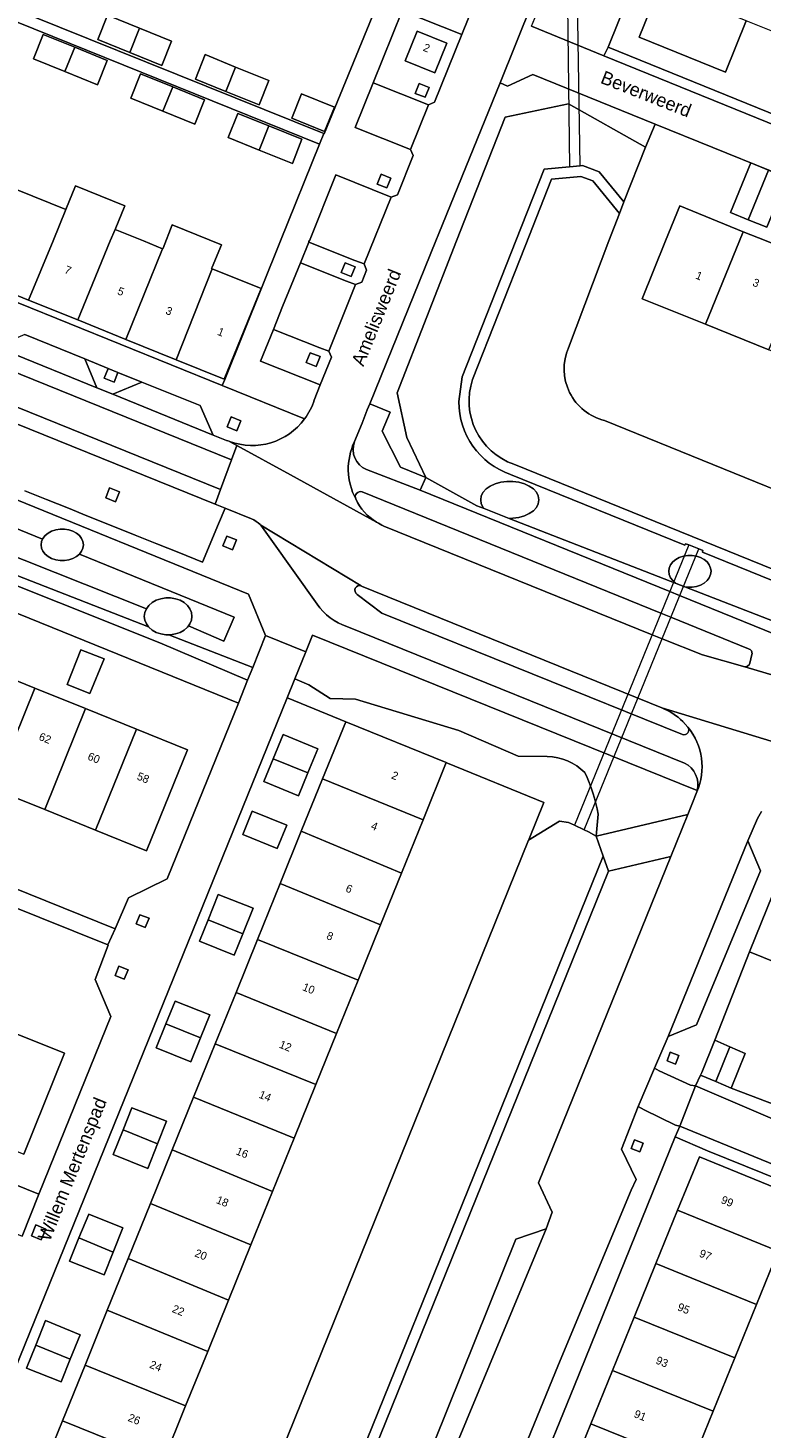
# Model space of a CAD drawing. Header units: metres. Extents: x 151448 to 154749, y 463108 to 465296.
# Tile 433 of 449: x 154420 to 154489, y 464889 to 465020. Entities that reach past the tile are written whole.
import ezdxf
from ezdxf.enums import TextEntityAlignment as Align

# ---------------------------------------------------------------- set-up
doc = ezdxf.new("R2010")
doc.units = ezdxf.units.M
for name, color, linetype, lineweight in [('B-PV-GK-BESCHOEIING-G', 253, 'Continuous', 9), ('B-PV-GR-BEPLANTING_CULTUUR_BOSPLANTSOEN-GV', 253, 'Continuous', 9), ('B-PV-GR-BEPLANTING_CULTUUR_HEESTERS-GV', 253, 'Continuous', 9), ('B-PV-GR-GROENVOORZIENING-GV', 253, 'Continuous', 9), ('B-PV-GW-TALUD_KRUIN-G', 253, 'Continuous', 9), ('B-PV-KW-KUNSTWERK_DUIKER-GV', 253, 'Continuous', 9), ('B-PV-OG-BEBOUWING-GV', 1, 'Continuous', 9), ('B-PV-OG-BEBOUWING-T18', 2, 'Continuous', 9), ('B-PV-OG-TERREIN_BEGROEID-GV', 253, 'Continuous', 9), ('B-PV-OG-TERREIN_ERF-GV', 253, 'Continuous', 9), ('B-PV-OG-TERREIN_OEVER-GV', 253, 'Continuous', 9), ('B-PV-OG-TOPOGRAFIE-T18', 2, 'Continuous', 9), ('B-PV-OG-WATER-GV', 253, 'Continuous', 9), ('B-PV-OG-WATER_SLOOT-GV', 253, 'Continuous', 9), ('B-PV-VH-GESLOTENVERHARDING_ASFALT-GV', 253, 'Continuous', 9), ('B-PV-VH-OPENVERHARDING_BETONSTRAATSTEEN-GV', 253, 'Continuous', 9), ('B-PV-VH-OPENVERHARDING_TEGEL-GV', 253, 'Continuous', 9)]:
    doc.layers.add(name, color=color, linetype=linetype, lineweight=lineweight)
doc.styles.add('Drong', font='txt', dxfattribs={"height": 1.8})

msp = doc.modelspace()

# ---------------------------------------------------------------- linework, layer by layer
at = {"layer": 'B-PV-GK-BESCHOEIING-G', "flags": 128}
for points in [[(154470.61, 465006.958), (154468.23, 465006.74), (154465.574, 465000), (154460.55, 464987.25), (154460.231, 464984.92)], [(154475.71, 465003.67), (154473.4, 465006.48), (154471.83, 465007.07), (154471.609, 465007.05)], [(154475.302, 465002.592), (154474.321, 465000), (154470.531, 464989.98)], [(154473.92, 464983.131), (154524.761, 464962.506), (154548.59, 464954.24), (154559.26, 464950.631)], [(154481.827, 464971.46), (154481.52, 464971.58), (154481.46, 464971.446), (154465.08, 464978.091)], [(154545.307, 464946.93), (154521.76, 464955.11), (154483.118, 464970.77), (154483.151, 464970.94), (154482.757, 464971.095)], [(154466.781, 464943.76), (154469.69, 464945.54), (154470.53, 464945.4), (154471.082, 464945.139)], [(154471.986, 464944.711), (154472.39, 464944.52), (154473.11, 464944.13)], [(154432.267, 464858.328), (154466.781, 464943.76)], [(154473.784, 464942.245), (154473.11, 464944.13)], [(154474.29, 464940.83), (154439.22, 464854.19)]]:
    msp.add_lwpolyline(points, dxfattribs=at)
at = {"layer": 'B-PV-GK-BESCHOEIING-G'}
for points in [[(154470.531, 464989.98, 0.4649739), (154473.92, 464983.131)], [(154465.08, 464978.091, -0.3219799), (154460.231, 464984.92)]]:
    msp.add_lwpolyline(points, format="xyb", dxfattribs=at)
at = {"layer": 'B-PV-GR-BEPLANTING_CULTUUR_BOSPLANTSOEN-GV', "flags": 128}
msp.add_lwpolyline([(154416.474, 464971.189), (154430.899, 464965.473), (154431.13, 464965.783), (154431.443, 464966.053), (154431.822, 464966.267), (154432.249, 464966.415), (154432.707, 464966.49), (154433.175, 464966.49), (154433.633, 464966.415), (154434.06, 464966.267), (154434.439, 464966.053), (154434.752, 464965.783), (154434.986, 464965.468), (154435.13, 464965.122), (154435.179, 464964.76), (154435.13, 464964.398), (154434.986, 464964.052), (154434.84, 464963.856), (154438.162, 464962.434), (154439.123, 464964.679), (154424.606, 464970.597), (154424.327, 464970.364), (154423.991, 464970.181), (154423.611, 464970.054), (154423.204, 464969.989), (154422.788, 464969.989), (154422.381, 464970.054), (154422.002, 464970.181), (154421.665, 464970.364), (154421.387, 464970.596), (154421.179, 464970.866), (154421.05, 464971.163), (154421.007, 464971.473), (154421.05, 464971.783), (154421.147, 464972.006), (154415.065, 464974.485)], dxfattribs=at)
for points in [[(154421.147, 464972.006), (154421.05, 464971.783), (154421.007, 464971.473), (154421.05, 464971.163), (154421.179, 464970.866), (154421.387, 464970.596), (154421.665, 464970.364), (154422.002, 464970.181), (154422.381, 464970.054), (154422.788, 464969.989), (154423.204, 464969.989), (154423.611, 464970.054), (154423.991, 464970.181), (154424.327, 464970.364), (154424.606, 464970.597), (154424.813, 464970.866), (154424.942, 464971.163), (154424.985, 464971.473), (154424.942, 464971.783), (154424.813, 464972.08), (154424.605, 464972.35), (154424.327, 464972.582), (154423.991, 464972.765), (154423.611, 464972.892), (154423.204, 464972.957), (154422.788, 464972.957), (154422.381, 464972.892), (154422.002, 464972.765), (154421.665, 464972.582), (154421.387, 464972.35), (154421.179, 464972.08)], [(154434.84, 464963.856), (154434.986, 464964.052), (154435.13, 464964.398), (154435.179, 464964.76), (154435.13, 464965.122), (154434.986, 464965.468), (154434.752, 464965.783), (154434.439, 464966.053), (154434.06, 464966.267), (154433.633, 464966.415), (154433.175, 464966.49), (154432.707, 464966.49), (154432.249, 464966.415), (154431.822, 464966.267), (154431.443, 464966.053), (154431.13, 464965.783), (154430.899, 464965.473), (154430.752, 464965.122), (154430.703, 464964.76), (154430.752, 464964.398), (154430.896, 464964.052), (154431.101, 464963.776), (154431.13, 464963.737), (154431.443, 464963.467), (154431.822, 464963.253), (154432.249, 464963.105), (154432.707, 464963.03), (154433.016, 464963.03), (154433.175, 464963.03), (154433.633, 464963.105), (154434.06, 464963.253), (154434.439, 464963.467), (154434.752, 464963.737)]]:
    msp.add_lwpolyline(points, close=True, dxfattribs=at)
at = {"layer": 'B-PV-GR-BEPLANTING_CULTUUR_HEESTERS-GV', "flags": 128}
for points in [[(154468.538, 464951.586), (154465.806, 464951.645), (154460.221, 464954.037), (154450.519, 464956.977), (154448.166, 464957.056), (154446.151, 464958.332), (154444.841, 464958.897), (154444.116, 464957.109), (154444.192, 464957.078), (154449.61, 464954.87)], [(154449.61, 464954.87), (154459.045, 464951.025), (154459.17, 464950.974), (154468.207, 464947.291), (154466.831, 464943.885), (154466.781, 464943.76), (154469.69, 464945.54), (154470.53, 464945.4), (154471.082, 464945.139), (154471.986, 464944.711), (154472.39, 464944.52), (154473.11, 464944.13), (154473.305, 464946.184)]]:
    msp.add_lwpolyline(points, dxfattribs=at)
at = {"layer": 'B-PV-GR-BEPLANTING_CULTUUR_HEESTERS-GV'}
for points in [[(154472.049, 464950.091, 0.1997107), (154468.538, 464951.586)], [(154473.305, 464946.184, 0.0742088), (154472.049, 464950.091)]]:
    msp.add_lwpolyline(points, format="xyb", dxfattribs=at)
at = {"layer": 'B-PV-GR-GROENVOORZIENING-GV', "flags": 128}
for points in [[(154456.506, 465014.785), (154456.135, 465013.857), (154457.063, 465013.485), (154457.435, 465014.413)], [(154452.926, 465006.275), (154452.555, 465005.347), (154453.483, 465004.975), (154453.855, 465005.903)], [(154449.566, 464997.955), (154449.195, 464997.027), (154450.123, 464996.655), (154450.495, 464997.583)], [(154446.283, 464989.51), (154445.911, 464988.582), (154446.839, 464988.21), (154447.211, 464989.138)], [(154428.231, 464987.664), (154427.305, 464988.041), (154426.933, 464987.112), (154427.861, 464986.74)], [(154438.847, 464983.49), (154438.475, 464982.562), (154439.403, 464982.19), (154439.775, 464983.118)], [(154427.447, 464976.81), (154427.075, 464975.882), (154428.003, 464975.51), (154428.375, 464976.438)], [(154438.437, 464972.3), (154438.065, 464971.372), (154438.993, 464971), (154439.365, 464971.928)], [(154429.931, 464935.888), (154430.783, 464935.536), (154431.146, 464936.416), (154430.283, 464936.752)], [(154427.961, 464931.048), (154428.813, 464930.696), (154429.176, 464931.576), (154428.313, 464931.912)], [(154480.08, 464923.831), (154479.779, 464923.03), (154480.568, 464922.705), (154480.883, 464923.53)], [(154476.711, 464915.614), (154476.424, 464914.807), (154477.212, 464914.483), (154477.528, 464915.308)], [(154420.514, 464907.627), (154420.105, 464906.587), (154421.017, 464906.215), (154421.455, 464907.213)]]:
    msp.add_lwpolyline(points, close=True, dxfattribs=at)
at = {"layer": 'B-PV-GR-GROENVOORZIENING-GV'}
for points in [[(154451.14, 464976.44, 0.6752024), (154450.56, 464975.776)], [(154450.56, 464975.776, 0.1635837), (154452.514, 464973.61)], [(154452.514, 464973.61, 0.0321011), (154453.19, 464973.22)], [(154487.74, 464961.18, 0.4260372), (154487.42, 464961.71)], [(154487.082, 464960.011, 0.3720145), (154487.542, 464960.36)]]:
    msp.add_lwpolyline(points, format="xyb", dxfattribs=at)
at = {"layer": 'B-PV-GR-GROENVOORZIENING-GV', "flags": 128}
for points in [[(154487.42, 464961.71), (154480.127, 464964.671), (154479.201, 464965.047), (154451.14, 464976.44)], [(154453.19, 464973.22), (154478.378, 464963.016), (154479.306, 464962.646), (154483.11, 464961.16), (154487.082, 464960.011)], [(154487.542, 464960.36), (154487.74, 464961.18)]]:
    msp.add_lwpolyline(points, dxfattribs=at)
at = {"layer": 'B-PV-GW-TALUD_KRUIN-G', "flags": 128}
msp.add_lwpolyline([(154441.428, 464846.999), (154443.26, 464851.25), (154447.33, 464861.621), (154454.448, 464878.727), (154457.014, 464879.769), (154457.795, 464881.657), (154456.656, 464884.092), (154465.583, 464906.286), (154468.423, 464907.266), (154468.993, 464908.829), (154467.716, 464911.563), (154480.128, 464942.207)], dxfattribs=at)
at = {"layer": 'B-PV-KW-KUNSTWERK_DUIKER-GV', "flags": 128}
for points in [[(154471.609, 465007.05), (154470.82, 465057.736), (154469.992, 465057.407), (154470.61, 465006.958)], [(154482.757, 464971.095), (154481.827, 464971.46), (154471.082, 464945.139), (154471.986, 464944.711)]]:
    msp.add_lwpolyline(points, close=True, dxfattribs=at)
at = {"layer": 'B-PV-OG-BEBOUWING-GV', "flags": 128}
for points in [[(154479.108, 465023.955), (154477.17, 465019.12), (154485.28, 465015.84), (154487.215, 465020.676)], [(154429.33, 465017.687), (154430.256, 465019.968), (154427.24, 465021.19), (154426.33, 465018.9)], [(154424.181, 465018.181), (154421.22, 465019.38), (154420.3, 465017.1), (154423.241, 465015.908)], [(154430.256, 465019.968), (154429.33, 465017.687), (154432.34, 465016.47), (154433.26, 465018.75)], [(154456.33, 465019.69), (154455.2, 465016.91), (154457.99, 465015.78), (154459.11, 465018.56)], [(154423.241, 465015.908), (154426.32, 465014.66), (154427.22, 465016.95), (154424.181, 465018.181)], [(154439.262, 465016.328), (154436.402, 465017.493), (154435.52, 465015.18), (154438.345, 465014.038)], [(154433.372, 465014.458), (154430.35, 465015.68), (154429.43, 465013.41), (154432.453, 465012.187)], [(154439.262, 465016.328), (154438.345, 465014.038), (154441.48, 465012.77), (154442.4, 465015.05)], [(154432.453, 465012.187), (154435.46, 465010.97), (154436.36, 465013.25), (154433.372, 465014.458)], [(154447.63, 465010.28), (154448.55, 465012.55), (154445.45, 465013.81), (154444.54, 465011.53)], [(154442.378, 465010.815), (154439.49, 465011.98), (154438.57, 465009.7), (154441.474, 465008.53)], [(154441.474, 465008.53), (154444.6, 465007.27), (154445.49, 465009.56), (154442.378, 465010.815)], [(154489.292, 465006.647), (154487.63, 465007.32), (154485.74, 465002.66), (154487.39, 465001.992)], [(154487.39, 465001.992), (154489.15, 465001.28), (154491.04, 465005.94), (154489.292, 465006.647)], [(154424.453, 464992.581), (154427.506, 465000), (154427.955, 465001.078), (154428.86, 465003.31), (154424.25, 465005.18), (154423.35, 465002.95), (154422.134, 465000), (154419.845, 464994.447)], [(154419.845, 464994.447), (154422.134, 465000), (154423.35, 465002.95), (154418.765, 465004.804), (154418.666, 465004.844), (154416.662, 465000), (154415.152, 464996.348)], [(154483.381, 464992.181), (154486.576, 465000), (154486.933, 465000.873), (154480.97, 465003.29), (154479.637, 465000), (154477.44, 464994.58)], [(154428.978, 464990.749), (154432.408, 464999.275), (154430.618, 465000), (154427.955, 465001.078), (154427.506, 465000), (154424.453, 464992.581)], [(154432.408, 464999.275), (154428.978, 464990.749), (154433.691, 464988.84), (154437.07, 464997.388), (154437.017, 464997.409), (154437.064, 464997.526), (154437.938, 464999.628), (154433.314, 465001.503), (154432.47, 464999.31), (154432.449, 464999.259)], [(154492.871, 464998.466), (154489.087, 465000), (154486.933, 465000.873), (154486.576, 465000), (154483.381, 464992.181), (154489.342, 464989.773)], [(154433.691, 464988.84), (154438.21, 464987.01), (154441.66, 464995.53), (154437.07, 464997.388)], [(154426.93, 464960.76), (154424.73, 464961.62), (154423.46, 464958.36), (154425.6, 464957.51)], [(154415.643, 464959.958), (154411.812, 464950.474), (154416.585, 464948.546), (154420.416, 464958.03)], [(154421.358, 464946.618), (154425.189, 464956.102), (154420.416, 464958.03), (154416.585, 464948.546)], [(154421.358, 464946.618), (154426.131, 464944.69), (154429.962, 464954.174), (154425.189, 464956.102)], [(154429.962, 464954.174), (154426.131, 464944.69), (154430.91, 464942.76), (154434.757, 464952.237)], [(154442.807, 464951.384), (154446.051, 464950.061), (154446.98, 464952.32), (154443.75, 464953.68)], [(154459.045, 464951.025), (154449.61, 464954.87), (154447.433, 464949.498), (154456.868, 464945.652)], [(154446.051, 464950.061), (154442.807, 464951.384), (154441.93, 464949.25), (154445.17, 464947.92)], [(154447.433, 464949.498), (154445.44, 464944.578), (154454.844, 464940.654), (154456.868, 464945.652)], [(154440.82, 464946.46), (154439.94, 464944.28), (154443.19, 464942.97), (154444.07, 464945.15)], [(154445.44, 464944.578), (154443.457, 464939.684), (154452.881, 464935.807), (154454.844, 464940.654)], [(154497.706, 464929.136), (154501.541, 464938.581), (154496.719, 464940.538), (154497.275, 464941.908), (154491.905, 464944.089), (154487.513, 464933.271)], [(154452.881, 464935.807), (154443.457, 464939.684), (154441.321, 464934.412), (154450.773, 464930.605)], [(154439.941, 464934.968), (154440.91, 464937.37), (154437.65, 464938.65), (154436.691, 464936.277)], [(154436.691, 464936.277), (154435.88, 464934.27), (154439.13, 464932.96), (154439.941, 464934.968)], [(154439.312, 464929.453), (154448.747, 464925.602), (154450.773, 464930.605), (154441.321, 464934.412)], [(154435.978, 464925.197), (154436.85, 464927.35), (154433.6, 464928.64), (154432.738, 464926.515)], [(154446.8, 464920.796), (154448.747, 464925.602), (154439.312, 464929.453), (154437.36, 464924.635)], [(154432.738, 464926.515), (154431.82, 464924.25), (154435.06, 464922.93), (154435.978, 464925.197)], [(154418.438, 464925.673), (154414.602, 464916.211), (154419.39, 464914.27), (154423.21, 464923.74)], [(154484.266, 464924.962), (154483.041, 464921.949), (154482.912, 464921.699), (154484.354, 464921.076), (154485.682, 464924.34)], [(154444.759, 464915.758), (154446.8, 464920.796), (154437.36, 464924.635), (154435.326, 464919.614)], [(154484.354, 464921.076), (154485.796, 464920.454), (154487.098, 464923.718), (154485.682, 464924.34)], [(154435.326, 464919.614), (154433.318, 464914.659), (154442.735, 464910.76), (154444.759, 464915.758)], [(154428.708, 464916.567), (154431.945, 464915.227), (154432.8, 464917.35), (154429.54, 464918.63)], [(154431.945, 464915.227), (154428.708, 464916.567), (154427.77, 464914.24), (154431.02, 464912.93)], [(154433.318, 464914.659), (154431.278, 464909.623), (154440.708, 464905.756), (154442.735, 464910.76)], [(154480.774, 464909), (154490.215, 464905.163), (154492.251, 464910.173), (154482.81, 464914.01)], [(154431.278, 464909.623), (154429.194, 464904.48), (154438.607, 464900.572), (154440.708, 464905.756)], [(154478.738, 464903.99), (154488.179, 464900.153), (154490.215, 464905.163), (154480.774, 464909)], [(154427.789, 464905.063), (154428.7, 464907.35), (154425.48, 464908.62), (154424.57, 464906.4)], [(154424.57, 464906.4), (154423.68, 464904.23), (154426.94, 464902.93), (154427.789, 464905.063)], [(154429.194, 464904.48), (154427.224, 464899.618), (154436.655, 464895.752), (154438.607, 464900.572)], [(154476.702, 464898.98), (154486.142, 464895.143), (154488.179, 464900.153), (154478.738, 464903.99)], [(154423.755, 464895.013), (154424.68, 464897.32), (154421.44, 464898.64), (154420.509, 464896.325)], [(154427.224, 464899.618), (154425.134, 464894.457), (154434.584, 464890.639), (154436.655, 464895.752)], [(154474.665, 464893.97), (154484.106, 464890.133), (154486.142, 464895.143), (154476.702, 464898.98)], [(154420.509, 464896.325), (154419.65, 464894.19), (154422.9, 464892.88), (154423.755, 464895.013)], [(154432.472, 464885.426), (154434.584, 464890.639), (154425.134, 464894.457), (154423.022, 464889.246)], [(154484.106, 464890.133), (154474.665, 464893.97), (154472.629, 464888.96), (154482.07, 464885.123)], [(154432.472, 464885.426), (154423.022, 464889.246), (154420.992, 464884.235), (154430.426, 464880.374)], [(154470.593, 464883.95), (154480.034, 464880.114), (154482.07, 464885.123), (154472.629, 464888.96)]]:
    msp.add_lwpolyline(points, close=True, dxfattribs=at)
at = {"layer": 'B-PV-OG-TERREIN_BEGROEID-GV', "flags": 128}
for points in [[(154451.87, 464984.703), (154453.79, 464983.94), (154453.04, 464982.15), (154454.75, 464978.75), (154457.132, 464977.797), (154455.35, 464981.56), (154454.44, 464985.75), (154460.023, 465000), (154464.58, 465011.63), (154470.52, 465012.86), (154477.746, 465008.812), (154478.647, 465010.977), (154467.17, 465015.62), (154464.79, 465014.54), (154464.1, 465014.84), (154458.36, 465000.69), (154458.08, 465000)], [(154430.899, 464965.473), (154416.474, 464971.189), (154414.115, 464972.155), (154413.494, 464970.634), (154431.101, 464963.776), (154430.896, 464964.052), (154430.752, 464964.398), (154430.703, 464964.76), (154430.752, 464965.122)], [(154413.17, 464969.84), (154432.17, 464962.28), (154440.39, 464958.76), (154440.879, 464959.968), (154433.016, 464963.03), (154432.707, 464963.03), (154432.249, 464963.105), (154431.822, 464963.253), (154431.443, 464963.467), (154431.13, 464963.737), (154431.101, 464963.776), (154413.494, 464970.634)], [(154480.128, 464942.207), (154481.731, 464946.164), (154473.11, 464944.13), (154473.784, 464942.245), (154474.29, 464940.83)], [(154473.784, 464942.245), (154438.391, 464854.808), (154436.951, 464853.656), (154433.853, 464855.116), (154432.267, 464858.328), (154431.765, 464857.085), (154433.11, 464854.36), (154434.225, 464853.835), (154434.33, 464854.06), (154434.639, 464853.919), (154435.551, 464853.502), (154435.95, 464853.32), (154435.87, 464853.08), (154437.17, 464852.55), (154439.22, 464854.19), (154474.29, 464940.83)], [(154439.22, 464854.19), (154441.428, 464846.999), (154443.26, 464851.25), (154447.33, 464861.621), (154454.448, 464878.727), (154457.014, 464879.769), (154457.795, 464881.657), (154456.656, 464884.092), (154465.583, 464906.286), (154468.423, 464907.266), (154468.993, 464908.829), (154467.716, 464911.563), (154480.128, 464942.207), (154474.29, 464940.83)]]:
    msp.add_lwpolyline(points, close=True, dxfattribs=at)
for points in [[(154566.39, 464935.59), (154539.46, 464944.34), (154525.017, 464950.141), (154522.256, 464951.25), (154517.795, 464953.042), (154513.076, 464954.938), (154508.395, 464956.818), (154505.09, 464958.145), (154490.24, 464964.11), (154481.433, 464967.54), (154480.628, 464967.853), (154464.951, 464973.959), (154462.609, 464974.872), (154461.92, 464975.14), (154457.132, 464977.797), (154456.61, 464976.593), (154480.025, 464967.079), (154480.95, 464966.703), (154541.33, 464942.17), (154546.55, 464940.31), (154565.28, 464934.25)], [(154415.065, 464974.485), (154421.147, 464972.006), (154421.179, 464972.08), (154421.387, 464972.35), (154421.665, 464972.582), (154422.002, 464972.765), (154422.381, 464972.892), (154422.788, 464972.957), (154423.204, 464972.957), (154423.611, 464972.892), (154423.991, 464972.765), (154424.327, 464972.582), (154424.605, 464972.35), (154424.813, 464972.08), (154424.942, 464971.783), (154424.985, 464971.473), (154424.942, 464971.163), (154424.813, 464970.866), (154424.606, 464970.597), (154439.123, 464964.679), (154438.162, 464962.434), (154434.84, 464963.856), (154434.752, 464963.737), (154434.439, 464963.467), (154434.06, 464963.253), (154433.633, 464963.105), (154433.175, 464963.03), (154433.016, 464963.03), (154440.879, 464959.968), (154442.09, 464962.96), (154440.47, 464966.83), (154416.01, 464976.8)], [(154481.731, 464946.164), (154482.11, 464947.1), (154482.572, 464948.28), (154482.593, 464948.41), (154446.5, 464962.985), (154445.868, 464961.427), (154444.841, 464958.897), (154446.151, 464958.332), (154448.166, 464957.056), (154450.519, 464956.977), (154460.221, 464954.037), (154465.806, 464951.645), (154468.538, 464951.586)], [(154473.305, 464946.184), (154473.11, 464944.13), (154481.731, 464946.164)]]:
    msp.add_lwpolyline(points, dxfattribs=at)
at = {"layer": 'B-PV-OG-TERREIN_BEGROEID-GV'}
for points in [[(154468.538, 464951.586, -0.1997107), (154472.049, 464950.091)], [(154472.049, 464950.091, -0.0742088), (154473.305, 464946.184)]]:
    msp.add_lwpolyline(points, format="xyb", dxfattribs=at)
at = {"layer": 'B-PV-OG-TERREIN_ERF-GV', "flags": 128}
for points in [[(154484.66, 465044.09), (154474.24, 465018.207), (154498.28, 465008.42), (154499.633, 465011.709), (154502.083, 465010.701), (154501.464, 465009.196), (154501.669, 465009.117), (154501.69, 465009.17), (154502.23, 465010.53), (154508.48, 465025.78)], [(154417.096, 465022.327), (154447.554, 465010.08), (154447.58, 465010.07), (154456.6, 465032.052), (154456.487, 465032.099), (154453.01, 465023.63), (154452.933, 465023.661), (154451.95, 465021.287), (154447.349, 465023.18), (154442.815, 465025.045), (154443.795, 465027.373), (154443.701, 465027.411), (154439.332, 465029.185), (154434.755, 465031.044), (154433.846, 465028.806), (154429.239, 465030.683), (154424.63, 465032.561), (154420.14, 465034.39), (154419.605, 465034.608)], [(154593.33, 464966.16), (154597.89, 464954.64), (154583.22, 464948.84), (154578.65, 464960.38), (154577.381, 464959.881), (154576.875, 464961.148), (154565.33, 464956.57), (154558.2, 464974.59), (154556.38, 464973.95), (154555.72, 464975.79), (154557.056, 464979.333), (154557.015, 464979.27), (154505.745, 465000), (154478.647, 465010.977), (154477.746, 465008.812), (154475.71, 465003.67), (154475.302, 465002.592), (154474.321, 465000), (154470.531, 464989.98)], [(154418.765, 465004.804), (154423.35, 465002.95), (154424.25, 465005.18), (154428.86, 465003.31), (154427.955, 465001.078), (154430.618, 465000), (154432.408, 464999.275), (154432.449, 464999.259), (154432.47, 464999.31), (154433.314, 465001.503), (154437.938, 464999.628), (154437.064, 464997.526), (154437.017, 464997.409), (154437.07, 464997.388), (154441.66, 464995.53), (154438.21, 464987.01), (154433.691, 464988.84), (154428.978, 464990.749), (154424.453, 464992.581), (154419.845, 464994.447), (154415.152, 464996.348)], [(154408.576, 464943.245), (154427.981, 464935.41), (154429.23, 464938.32), (154432.86, 464940.12), (154439.544, 464956.623), (154351.736, 464992.25)], [(154473.92, 464983.131), (154524.761, 464962.506), (154548.59, 464954.24), (154559.26, 464950.631)], [(154432.267, 464858.328), (154466.781, 464943.76), (154466.831, 464943.885), (154468.207, 464947.291), (154459.17, 464950.974), (154459.045, 464951.025), (154456.868, 464945.652), (154454.844, 464940.654), (154452.881, 464935.807), (154450.773, 464930.605), (154448.747, 464925.602), (154446.8, 464920.796), (154444.759, 464915.758), (154442.735, 464910.76), (154440.708, 464905.756), (154438.607, 464900.572), (154436.655, 464895.752), (154434.584, 464890.639), (154432.472, 464885.426)], [(154365.82, 464932.8), (154420.815, 464910.505), (154427.56, 464927.18), (154426.09, 464930.66), (154427.322, 464933.894), (154427.27, 464933.915), (154407.945, 464941.68)], [(154497.706, 464929.136), (154487.513, 464933.271), (154484.266, 464924.962), (154485.682, 464924.34), (154487.098, 464923.718), (154485.796, 464920.454), (154490.999, 464918.477)], [(154418.438, 464925.673), (154423.21, 464923.74), (154419.39, 464914.27)], [(154493.194, 464883.132), (154495.463, 464888.671), (154492.244, 464889.99), (154493.174, 464892.29), (154496.306, 464890.959), (154502.891, 464906.802), (154483.578, 464914.565), (154480.533, 464915.897), (154471.085, 464892.551), (154452.461, 464846.848)], [(154470.593, 464883.95), (154472.629, 464888.96), (154474.665, 464893.97), (154476.702, 464898.98), (154478.738, 464903.99), (154480.774, 464909), (154482.81, 464914.01), (154492.251, 464910.173), (154490.215, 464905.163), (154488.179, 464900.153), (154486.142, 464895.143), (154484.106, 464890.133), (154482.07, 464885.123)]]:
    msp.add_lwpolyline(points, dxfattribs=at)
for points in [[(154482.983, 465033.626), (154484.92, 465038.46), (154485.87, 465038.079), (154487.4, 465041.93), (154495.128, 465035.469), (154492.749, 465029.605), (154491.052, 465030.268), (154489.15, 465025.512), (154491.667, 465024.494), (154489.714, 465019.665), (154487.215, 465020.676), (154485.28, 465015.84), (154477.17, 465019.12), (154479.108, 465023.955), (154481.045, 465028.79)], [(154447.152, 465009.083), (154401.94, 465027.36), (154402.34, 465028.26), (154401.987, 465028.426), (154403.014, 465031.111), (154401.321, 465039.116), (154376.92, 465034.01), (154376.888, 465034.003), (154376.936, 465033.76), (154378.94, 465034.18), (154379.44, 465031.77), (154376.161, 465031.084), (154373.08, 465030.44), (154372.611, 465032.853), (154370.57, 465032.39), (154364.06, 465016.339), (154404.451, 465000), (154438.02, 464986.42), (154438.251, 464986.993), (154438.256, 464987.005), (154443.497, 465000), (154447.16, 465009.08)], [(154429.33, 465017.687), (154426.33, 465018.9), (154427.24, 465021.19), (154430.256, 465019.968), (154433.26, 465018.75), (154432.34, 465016.47)], [(154424.181, 465018.181), (154427.22, 465016.95), (154426.32, 465014.66), (154423.241, 465015.908), (154420.3, 465017.1), (154421.22, 465019.38)], [(154436.402, 465017.493), (154439.262, 465016.328), (154442.4, 465015.05), (154441.48, 465012.77), (154438.345, 465014.038), (154435.52, 465015.18)], [(154433.372, 465014.458), (154436.36, 465013.25), (154435.46, 465010.97), (154432.453, 465012.187), (154429.43, 465013.41), (154430.35, 465015.68)], [(154447.63, 465010.28), (154444.54, 465011.53), (154445.45, 465013.81), (154448.55, 465012.55)], [(154442.378, 465010.815), (154445.49, 465009.56), (154444.6, 465007.27), (154441.474, 465008.53), (154438.57, 465009.7), (154439.49, 465011.98)], [(154487.39, 465001.992), (154485.74, 465002.66), (154487.63, 465007.32), (154489.292, 465006.647), (154491.04, 465005.94), (154489.15, 465001.28)], [(154483.381, 464992.181), (154477.44, 464994.58), (154479.637, 465000), (154480.97, 465003.29), (154486.933, 465000.873), (154489.087, 465000), (154492.871, 464998.466), (154498.525, 464996.174), (154504.58, 464993.72), (154501.06, 464985.04), (154495.021, 464987.479), (154489.342, 464989.773)], [(154407.039, 464952.402), (154402.266, 464954.33), (154397.493, 464956.258), (154392.72, 464958.186), (154387.947, 464960.114), (154383.174, 464962.042), (154378.4, 464963.97), (154382.232, 464973.455), (154387.005, 464971.527), (154391.778, 464969.599), (154396.551, 464967.671), (154401.324, 464965.743), (154406.097, 464963.815), (154410.87, 464961.886), (154415.643, 464959.958), (154420.416, 464958.03), (154425.189, 464956.102), (154429.962, 464954.174), (154434.757, 464952.237), (154430.91, 464942.76), (154426.131, 464944.69), (154421.358, 464946.618), (154416.585, 464948.546), (154411.812, 464950.474)], [(154426.93, 464960.76), (154425.6, 464957.51), (154423.46, 464958.36), (154424.73, 464961.62)], [(154441.321, 464934.412), (154443.457, 464939.684), (154445.44, 464944.578), (154447.433, 464949.498), (154449.61, 464954.87), (154444.192, 464957.078), (154444.116, 464957.109), (154407.39, 464866.57), (154407.683, 464866.439), (154407.72, 464866.53), (154412.96, 464864.41), (154414.915, 464869.236), (154416.904, 464874.146), (154418.979, 464879.267), (154420.992, 464884.235), (154423.022, 464889.246), (154425.134, 464894.457), (154427.224, 464899.618), (154429.194, 464904.48), (154431.278, 464909.623), (154433.318, 464914.659), (154435.326, 464919.614), (154437.36, 464924.635), (154439.312, 464929.453)], [(154446.051, 464950.061), (154445.17, 464947.92), (154441.93, 464949.25), (154442.807, 464951.384), (154443.75, 464953.68), (154446.98, 464952.32)], [(154440.82, 464946.46), (154444.07, 464945.15), (154443.19, 464942.97), (154439.94, 464944.28)], [(154439.941, 464934.968), (154439.13, 464932.96), (154435.88, 464934.27), (154436.691, 464936.277), (154437.65, 464938.65), (154440.91, 464937.37)], [(154435.978, 464925.197), (154435.06, 464922.93), (154431.82, 464924.25), (154432.738, 464926.515), (154433.6, 464928.64), (154436.85, 464927.35)], [(154431.945, 464915.227), (154431.02, 464912.93), (154427.77, 464914.24), (154428.708, 464916.567), (154429.54, 464918.63), (154432.8, 464917.35)], [(154427.789, 464905.063), (154426.94, 464902.93), (154423.68, 464904.23), (154424.57, 464906.4), (154425.48, 464908.62), (154428.7, 464907.35)], [(154420.509, 464896.325), (154421.44, 464898.64), (154424.68, 464897.32), (154423.755, 464895.013), (154422.9, 464892.88), (154419.65, 464894.19)]]:
    msp.add_lwpolyline(points, close=True, dxfattribs=at)
at = {"layer": 'B-PV-OG-TERREIN_ERF-GV'}
msp.add_lwpolyline([(154470.531, 464989.98, 0.4649739), (154473.92, 464983.131)], format="xyb", dxfattribs=at)
at = {"layer": 'B-PV-OG-TERREIN_OEVER-GV', "flags": 128}
for points in [[(154475.71, 465003.67), (154477.746, 465008.812), (154470.52, 465012.86), (154464.58, 465011.63), (154460.023, 465000), (154454.44, 464985.75), (154455.35, 464981.56), (154457.132, 464977.797), (154461.92, 464975.14), (154462.609, 464974.872), (154462.516, 464974.991), (154462.34, 464975.337), (154462.28, 464975.699), (154462.34, 464976.061), (154462.516, 464976.407), (154462.802, 464976.722), (154463.185, 464976.992), (154463.647, 464977.206), (154464.17, 464977.354), (154464.729, 464977.429), (154465.301, 464977.429), (154465.86, 464977.354), (154466.383, 464977.206), (154466.845, 464976.992), (154467.228, 464976.722), (154467.514, 464976.407), (154467.69, 464976.061), (154467.75, 464975.699), (154467.69, 464975.337), (154467.514, 464974.991), (154467.228, 464974.676), (154466.845, 464974.406), (154466.383, 464974.192), (154465.86, 464974.044), (154465.301, 464973.969), (154464.951, 464973.959), (154480.628, 464967.853), (154480.591, 464967.877), (154480.313, 464968.109), (154480.105, 464968.379), (154479.976, 464968.676), (154479.933, 464968.986), (154479.976, 464969.296), (154480.105, 464969.593), (154480.313, 464969.863), (154480.591, 464970.095), (154480.927, 464970.278), (154481.307, 464970.405), (154481.714, 464970.47), (154482.13, 464970.47), (154482.537, 464970.405), (154482.916, 464970.278), (154483.253, 464970.095), (154483.531, 464969.863), (154483.739, 464969.593), (154483.868, 464969.296), (154483.911, 464968.986), (154483.868, 464968.676), (154483.739, 464968.379), (154483.531, 464968.109), (154483.253, 464967.877), (154482.916, 464967.694), (154482.537, 464967.567), (154482.13, 464967.502), (154481.714, 464967.502), (154481.433, 464967.54), (154490.24, 464964.11)], [(154460.231, 464984.92), (154460.55, 464987.25), (154465.574, 465000), (154468.23, 465006.74), (154470.61, 465006.958), (154471.609, 465007.05), (154471.83, 465007.07), (154473.4, 465006.48), (154475.71, 465003.67)], [(154521.76, 464955.11), (154483.118, 464970.77), (154483.151, 464970.94), (154482.757, 464971.095), (154481.827, 464971.46), (154481.52, 464971.58), (154481.46, 464971.446), (154465.08, 464978.091)]]:
    msp.add_lwpolyline(points, dxfattribs=at)
at = {"layer": 'B-PV-OG-TERREIN_OEVER-GV'}
msp.add_lwpolyline([(154465.08, 464978.091, -0.3219799), (154460.231, 464984.92)], format="xyb", dxfattribs=at)
at = {"layer": 'B-PV-OG-TERREIN_OEVER-GV', "flags": 128}
for points in [[(154464.951, 464973.959), (154465.301, 464973.969), (154465.86, 464974.044), (154466.383, 464974.192), (154466.845, 464974.406), (154467.228, 464974.676), (154467.514, 464974.991), (154467.69, 464975.337), (154467.75, 464975.699), (154467.69, 464976.061), (154467.514, 464976.407), (154467.228, 464976.722), (154466.845, 464976.992), (154466.383, 464977.206), (154465.86, 464977.354), (154465.301, 464977.429), (154464.729, 464977.429), (154464.17, 464977.354), (154463.647, 464977.206), (154463.185, 464976.992), (154462.802, 464976.722), (154462.516, 464976.407), (154462.34, 464976.061), (154462.28, 464975.699), (154462.34, 464975.337), (154462.516, 464974.991), (154462.609, 464974.872)], [(154481.433, 464967.54), (154481.714, 464967.502), (154482.13, 464967.502), (154482.537, 464967.567), (154482.916, 464967.694), (154483.253, 464967.877), (154483.531, 464968.109), (154483.739, 464968.379), (154483.868, 464968.676), (154483.911, 464968.986), (154483.868, 464969.296), (154483.739, 464969.593), (154483.531, 464969.863), (154483.253, 464970.095), (154482.916, 464970.278), (154482.537, 464970.405), (154482.13, 464970.47), (154481.714, 464970.47), (154481.307, 464970.405), (154480.927, 464970.278), (154480.591, 464970.095), (154480.313, 464969.863), (154480.105, 464969.593), (154479.976, 464969.296), (154479.933, 464968.986), (154479.976, 464968.676), (154480.105, 464968.379), (154480.313, 464968.109), (154480.591, 464967.877), (154480.628, 464967.853)]]:
    msp.add_lwpolyline(points, close=True, dxfattribs=at)
at = {"layer": 'B-PV-OG-WATER-GV', "flags": 128}
msp.add_lwpolyline([(154432.267, 464858.328), (154433.853, 464855.116), (154436.951, 464853.656), (154438.391, 464854.808), (154473.784, 464942.245), (154473.11, 464944.13), (154472.39, 464944.52), (154471.986, 464944.711), (154471.082, 464945.139), (154470.53, 464945.4), (154469.69, 464945.54), (154466.781, 464943.76)], close=True, dxfattribs=at)
at = {"layer": 'B-PV-OG-WATER_SLOOT-GV', "flags": 128}
for points in [[(154475.302, 465002.592), (154475.71, 465003.67), (154473.4, 465006.48), (154471.83, 465007.07), (154471.609, 465007.05), (154470.61, 465006.958), (154468.23, 465006.74), (154465.574, 465000), (154460.55, 464987.25), (154460.231, 464984.92)], [(154461.525, 464986.997), (154466.456, 464999.51), (154468.934, 465005.8), (154471.693, 465006.053), (154472.798, 465005.638), (154475.302, 465002.592)], [(154470.531, 464989.98), (154474.321, 465000), (154475.302, 465002.592), (154472.798, 465005.638), (154471.693, 465006.053), (154468.934, 465005.8), (154466.456, 464999.51), (154461.525, 464986.997)], [(154559.26, 464950.631), (154548.59, 464954.24), (154524.761, 464962.506), (154473.92, 464983.131)], [(154556.198, 464944.206), (154522.113, 464956.046), (154465.404, 464979.037)], [(154465.404, 464979.037), (154522.113, 464956.046), (154556.198, 464944.206)], [(154465.08, 464978.091), (154481.46, 464971.446), (154481.52, 464971.58), (154481.827, 464971.46), (154482.757, 464971.095), (154483.151, 464970.94), (154483.118, 464970.77), (154521.76, 464955.11), (154545.307, 464946.93), (154546.822, 464946.403), (154555.9, 464943.25)]]:
    msp.add_lwpolyline(points, dxfattribs=at)
at = {"layer": 'B-PV-OG-WATER_SLOOT-GV'}
for points in [[(154473.92, 464983.131, -0.4649739), (154470.531, 464989.98)], [(154465.404, 464979.037, -0.4111329), (154461.525, 464986.997)], [(154461.525, 464986.997, 0.4111329), (154465.404, 464979.037)], [(154460.231, 464984.92, 0.3219799), (154465.08, 464978.091)]]:
    msp.add_lwpolyline(points, format="xyb", dxfattribs=at)
at = {"layer": 'B-PV-VH-GESLOTENVERHARDING_ASFALT-GV', "flags": 128}
for points in [[(154469.458, 465041.315), (154469.41, 465041.23), (154464.527, 465029.223), (154463.94, 465028.99), (154461.41, 465022.73), (154461.644, 465022.161), (154460.521, 465019.371), (154457.957, 465013.037), (154457.37, 465012.78), (154455.7, 465008.58), (154455.941, 465008.019), (154454.467, 465004.33), (154454.46, 465004.328), (154453.87, 465004.11), (154451.33, 464997.84), (154451.572, 464997.268), (154451.132, 464996.13), (154450.54, 464995.9), (154448.03, 464989.64), (154448.265, 464989.077), (154447.206, 464986.498), (154446.66, 464985.06)], [(154450.438, 464981.171), (154451.141, 464982.907), (154451.638, 464984.131), (154451.87, 464984.703), (154458.08, 465000), (154458.36, 465000.69), (154464.1, 465014.84), (154467.11, 465022.32), (154467.21, 465022.537), (154467.73, 465022.78), (154473.63, 465037.32), (154473.393, 465037.857), (154474.25, 465039.517), (154474.79, 465040.3)], [(154352.017, 465014.618), (154438.897, 464979.446), (154439.396, 464980.792), (154438.705, 464981.17), (154438.662, 464981.194), (154438.43, 464981.281), (154437.167, 464981.783), (154427.733, 464985.603), (154426.233, 464986.21), (154423.861, 464987.197), (154416.772, 464990.046)], [(154361.575, 465005.873), (154361.571, 465005.863), (154367.718, 465003.45), (154437.353, 464975.288), (154437.869, 464976.679), (154350.962, 465011.854), (154350.344, 465010.268), (154353.879, 465008.884), (154361.143, 465006.038)], [(154452.514, 464973.61), (154444.438, 464978.032), (154439.396, 464980.792), (154438.897, 464979.446), (154437.869, 464976.679), (154437.353, 464975.288), (154438.28, 464974.913), (154440.76, 464973.92)], [(154438.708, 464981.177), (154438.662, 464981.194), (154438.705, 464981.17), (154439.396, 464980.792), (154444.438, 464978.032), (154452.514, 464973.61)], [(154441.58, 464973.37), (154441.638, 464973.321), (154451.07, 464967.61), (154451.077, 464967.607), (154479.274, 464956.183), (154479.28, 464956.18), (154498.372, 464950.347), (154498.516, 464950.303)], [(154499.51, 464956.38), (154490.785, 464958.923), (154487.082, 464960.011), (154483.11, 464961.16), (154479.306, 464962.646), (154478.378, 464963.016), (154453.19, 464973.22)], [(154498.372, 464950.347), (154479.28, 464956.18)], [(154481.261, 464954.89), (154481.731, 464954.36)], [(154482.572, 464948.28), (154482.11, 464947.1), (154481.731, 464946.164), (154480.128, 464942.207), (154467.716, 464911.563), (154468.993, 464908.829), (154468.423, 464907.266), (154457.795, 464881.657)], [(154446.956, 464844.502), (154452.545, 464858.392), (154457.162, 464869.634), (154457.867, 464871.411), (154460.433, 464872.428), (154462.083, 464876.167), (154469.578, 464894.522), (154476.403, 464910.903), (154476.877, 464911.904), (154475.5, 464914.726), (154477.074, 464918.752), (154478.586, 464922.338), (154479.877, 464925.304), (154487.367, 464943.685), (154488.284, 464945.774), (154488.652, 464946.428)]]:
    msp.add_lwpolyline(points, dxfattribs=at)
msp.add_lwpolyline([(154437.869, 464976.679), (154438.897, 464979.446), (154352.017, 465014.618), (154350.962, 465011.854)], close=True, dxfattribs=at)
at = {"layer": 'B-PV-VH-GESLOTENVERHARDING_ASFALT-GV'}
for points in [[(154446.66, 464985.06, -0.0815689), (154445.754, 464983.294)], [(154445.754, 464983.294, -0.3336501), (154438.708, 464981.177)], [(154450.56, 464975.776, -0.2394801), (154450.438, 464981.171)], [(154452.514, 464973.61, -0.1635837), (154450.56, 464975.776)], [(154440.76, 464973.92, -0.0758437), (154441.58, 464973.37)], [(154453.19, 464973.22, -0.0321011), (154452.514, 464973.61)], [(154479.28, 464956.18, -0.0908139), (154481.261, 464954.89)], [(154481.731, 464954.36, -0.280754), (154482.572, 464948.28)]]:
    msp.add_lwpolyline(points, format="xyb", dxfattribs=at)
at = {"layer": 'B-PV-VH-OPENVERHARDING_BETONSTRAATSTEEN-GV', "flags": 128}
for points in [[(154552.2, 464986.56), (154550.94, 464987.05), (154550.929, 464987.078), (154532.407, 464994.579), (154530.961, 464995.199), (154531.663, 464996.906), (154531.673, 464997.013), (154524.266, 465000), (154502.615, 465008.753), (154501.669, 465009.117), (154501.464, 465009.196), (154500.73, 465007.411), (154500.5, 465006.56), (154473.833, 465017.377), (154467.058, 465020.153), (154467.82, 465022.04), (154467.11, 465022.32), (154464.1, 465014.84), (154464.79, 465014.54), (154467.17, 465015.62), (154478.647, 465010.977), (154505.745, 465000), (154557.015, 464979.27)], [(154419.499, 464976.552), (154421.519, 464975.739), (154423.589, 464974.907), (154425.32, 464974.21), (154428.075, 464973.102), (154429.844, 464972.39), (154431.875, 464971.573), (154433.939, 464970.743), (154436.16, 464969.85), (154437.668, 464973.451), (154438.28, 464974.913), (154437.353, 464975.288), (154367.718, 465003.45)]]:
    msp.add_lwpolyline(points, dxfattribs=at)
for points in [[(154460.521, 465019.371), (154454.918, 465021.619), (154452.182, 465014.842), (154457.37, 465012.78), (154457.957, 465013.037)], [(154456.33, 465019.69), (154459.11, 465018.56), (154457.99, 465015.78), (154455.2, 465016.91)], [(154474.24, 465018.207), (154473.833, 465017.377), (154500.5, 465006.56), (154500.73, 465007.411), (154498.28, 465008.42)], [(154455.7, 465008.58), (154457.37, 465012.78), (154452.182, 465014.842), (154450.5, 465010.65)], [(154456.506, 465014.785), (154457.435, 465014.413), (154457.063, 465013.485), (154456.135, 465013.857)], [(154451.33, 464997.84), (154453.87, 465004.11), (154448.67, 465006.21), (154446.2, 465000), (154446.16, 465000), (154446.16, 464999.9), (154450.476, 464998.18)], [(154451.132, 464996.13), (154451.572, 464997.268), (154451.33, 464997.84), (154450.476, 464998.18), (154446.16, 464999.9), (154445.35, 464997.96), (154449.684, 464996.24), (154450.54, 464995.9)], [(154445.35, 464997.96), (154444.488, 464995.822), (154443.686, 464993.834), (154442.826, 464991.7), (154447.174, 464989.979), (154448.03, 464989.64), (154450.54, 464995.9), (154449.684, 464996.24)], [(154449.566, 464997.955), (154450.495, 464997.583), (154450.123, 464996.655), (154449.195, 464997.027)], [(154425.12, 464988.929), (154419.5, 464991.21), (154416.772, 464990.046), (154423.861, 464987.197), (154426.233, 464986.21)], [(154442.826, 464991.7), (154441.621, 464988.73), (154447.206, 464986.498), (154448.265, 464989.077), (154448.03, 464989.64), (154447.174, 464989.979)], [(154446.283, 464989.51), (154447.211, 464989.138), (154446.839, 464988.21), (154445.911, 464988.582)], [(154427.733, 464985.603), (154430.457, 464986.759), (154428.231, 464987.664), (154427.861, 464986.74), (154426.933, 464987.112), (154427.305, 464988.041), (154425.12, 464988.929), (154426.233, 464986.21)], [(154430.457, 464986.759), (154427.733, 464985.603), (154437.167, 464981.783), (154435.94, 464984.55)], [(154427.447, 464976.81), (154428.375, 464976.438), (154428.003, 464975.51), (154427.075, 464975.882)], [(154487.367, 464943.685), (154479.877, 464925.304), (154482.53, 464926.421), (154488.544, 464940.864)], [(154482.443, 464920.672), (154480.967, 464916.884), (154504.572, 464907.211), (154508.927, 464905.426), (154508.444, 464904.038), (154503.46, 464891.671), (154502.802, 464890.208), (154498.525, 464879.68), (154497.929, 464878.179), (154492.764, 464865.697), (154498.582, 464863.311), (154503.656, 464875.828), (154504.214, 464877.428), (154508.405, 464887.819), (154509.049, 464889.37), (154514.171, 464901.774), (154514.704, 464903.212), (154516.112, 464907.01), (154489.692, 464917.6)], [(154457.795, 464881.657), (154468.423, 464907.266), (154465.583, 464906.286), (154456.656, 464884.092)]]:
    msp.add_lwpolyline(points, close=True, dxfattribs=at)
at = {"layer": 'B-PV-VH-OPENVERHARDING_TEGEL-GV', "flags": 128}
for points in [[(154467.058, 465020.153), (154473.833, 465017.377), (154474.24, 465018.207), (154484.66, 465044.09)], [(154456.6, 465032.052), (154447.58, 465010.07), (154447.554, 465010.08), (154447.152, 465009.083), (154447.16, 465009.08), (154443.497, 465000), (154438.256, 464987.005), (154438.251, 464986.993), (154438.02, 464986.42), (154445.754, 464983.294)], [(154447.206, 464986.498), (154441.621, 464988.73), (154442.826, 464991.7), (154443.686, 464993.834), (154444.488, 464995.822), (154445.35, 464997.96), (154446.16, 464999.9), (154446.16, 465000), (154446.2, 465000), (154448.67, 465006.21), (154453.87, 465004.11), (154454.46, 465004.328), (154454.467, 465004.33), (154455.941, 465008.019), (154455.7, 465008.58), (154450.5, 465010.65), (154452.182, 465014.842), (154454.918, 465021.619), (154460.521, 465019.371), (154461.644, 465022.161)], [(154445.754, 464983.294), (154438.02, 464986.42), (154404.451, 465000)], [(154419.5, 464991.21), (154425.12, 464988.929), (154427.305, 464988.041), (154428.231, 464987.664), (154430.457, 464986.759), (154435.94, 464984.55), (154437.167, 464981.783), (154438.43, 464981.281), (154438.662, 464981.194), (154438.708, 464981.177)], [(154385.772, 464986.307), (154384.828, 464984.003), (154384.289, 464982.687), (154383.88, 464981.69), (154385.45, 464981.07), (154385.879, 464982.125), (154386.403, 464983.414), (154387.318, 464985.664), (154388.26, 464987.98), (154414.47, 464977.39), (154413.532, 464975.073), (154412.598, 464972.767), (154411.974, 464971.226), (154411.66, 464970.45), (154413.17, 464969.84), (154413.494, 464970.634), (154414.115, 464972.155), (154415.065, 464974.485), (154416.01, 464976.8), (154440.47, 464966.83), (154442.09, 464962.96), (154445.868, 464961.427), (154446.5, 464962.985), (154482.593, 464948.41)], [(154446.66, 464985.06), (154447.206, 464986.498)], [(154457.132, 464977.797), (154454.75, 464978.75), (154453.04, 464982.15), (154453.79, 464983.94), (154451.87, 464984.703), (154451.638, 464984.131), (154451.141, 464982.907), (154450.438, 464981.171)], [(154572.2, 464932.73), (154570.209, 464933.075), (154568.23, 464933.49), (154565.28, 464934.25), (154546.55, 464940.31), (154541.33, 464942.17), (154480.95, 464966.703), (154480.025, 464967.079), (154456.61, 464976.593), (154451.55, 464978.541)], [(154451.55, 464978.541), (154456.61, 464976.593), (154457.132, 464977.797)], [(154440.76, 464973.92), (154438.28, 464974.913), (154437.668, 464973.451), (154436.16, 464969.85), (154433.939, 464970.743), (154431.875, 464971.573), (154429.844, 464972.39), (154428.075, 464973.102), (154425.32, 464974.21), (154423.589, 464974.907), (154421.519, 464975.739), (154419.499, 464976.552)], [(154451.14, 464976.44), (154479.201, 464965.047), (154480.127, 464964.671), (154487.42, 464961.71)], [(154446.921, 464965.9), (154442.581, 464972.001), (154441.638, 464973.321), (154441.58, 464973.37)], [(154451.07, 464967.61), (154441.638, 464973.321), (154442.581, 464972.001), (154446.921, 464965.9)], [(154450.681, 464966.824), (154453.01, 464965.07), (154481.22, 464953.661)], [(154481.22, 464953.661), (154453.01, 464965.07), (154450.681, 464966.824)], [(154479.28, 464956.18), (154479.274, 464956.183), (154451.077, 464967.607), (154451.07, 464967.61)], [(154407.39, 464866.57), (154444.116, 464957.109), (154444.841, 464958.897), (154445.868, 464961.427), (154442.09, 464962.96), (154440.879, 464959.968), (154440.39, 464958.76), (154439.544, 464956.623), (154432.86, 464940.12), (154429.23, 464938.32), (154427.981, 464935.41), (154427.27, 464933.915), (154427.322, 464933.894), (154426.09, 464930.66), (154427.56, 464927.18), (154420.815, 464910.505), (154419.221, 464906.565)], [(154449.71, 464963.8), (154481.42, 464950.98)], [(154481.42, 464950.98), (154449.71, 464963.8)], [(154487.74, 464961.18), (154487.542, 464960.36)], [(154487.082, 464960.011), (154490.785, 464958.923)], [(154481.731, 464954.36), (154481.261, 464954.89)], [(154482.593, 464948.41), (154482.572, 464948.28)], [(154335.412, 464942.944), (154335.417, 464942.942), (154337.763, 464941.987), (154342.43, 464940.091), (154353.558, 464935.574), (154358.242, 464933.673), (154416.37, 464910.08), (154415.551, 464908.071), (154416.26, 464907.779), (154419.221, 464906.565), (154420.815, 464910.505), (154365.82, 464932.8), (154359.37, 464935.49), (154359.041, 464935.623), (154354.353, 464937.513), (154353.27, 464937.95), (154349.75, 464939.37), (154347.83, 464940.18), (154344.42, 464941.56), (154343.23, 464942.042), (154338.561, 464943.933), (154337.381, 464944.412), (154333.96, 464945.8)], [(154488.652, 464946.428), (154488.284, 464945.774), (154487.367, 464943.685), (154488.544, 464940.864), (154482.53, 464926.421), (154479.877, 464925.304), (154478.586, 464922.338), (154479.038, 464922.099), (154481.981, 464920.752), (154482.443, 464920.672), (154482.912, 464921.699), (154483.041, 464921.949), (154484.266, 464924.962), (154487.513, 464933.271), (154491.905, 464944.089), (154492.164, 464944.628), (154492.24, 464944.787), (154492.932, 464946.223)], [(154490.999, 464918.477), (154485.796, 464920.454), (154484.354, 464921.076), (154482.912, 464921.699), (154482.443, 464920.672), (154489.692, 464917.6)]]:
    msp.add_lwpolyline(points, dxfattribs=at)
for points in [[(154402.34, 465028.26), (154401.94, 465027.36), (154447.152, 465009.083), (154447.554, 465010.08), (154417.096, 465022.327), (154414.84, 465023.234), (154409.283, 465025.469), (154407.473, 465026.197)], [(154452.926, 465006.275), (154453.855, 465005.903), (154453.483, 465004.975), (154452.555, 465005.347)], [(154352.58, 464994.4), (154351.736, 464992.25), (154439.544, 464956.623), (154440.39, 464958.76), (154432.17, 464962.28), (154413.17, 464969.84), (154411.66, 464970.45), (154395.15, 464977.16), (154393.73, 464977.67), (154385.45, 464981.07), (154383.88, 464981.69), (154373.64, 464985.81)], [(154438.847, 464983.49), (154439.775, 464983.118), (154439.403, 464982.19), (154438.475, 464982.562)], [(154438.437, 464972.3), (154439.365, 464971.928), (154438.993, 464971), (154438.065, 464971.372)], [(154407.945, 464941.68), (154427.27, 464933.915), (154427.981, 464935.41), (154408.576, 464943.245)], [(154429.931, 464935.888), (154430.283, 464936.752), (154431.146, 464936.416), (154430.783, 464935.536)], [(154427.961, 464931.048), (154428.313, 464931.912), (154429.176, 464931.576), (154428.813, 464930.696)], [(154480.08, 464923.831), (154480.883, 464923.53), (154480.568, 464922.705), (154479.779, 464923.03)], [(154477.074, 464918.752), (154477.616, 464918.445), (154480.567, 464916.992), (154480.967, 464916.884), (154482.443, 464920.672), (154481.981, 464920.752), (154479.038, 464922.099), (154478.586, 464922.338)], [(154480.967, 464916.884), (154480.567, 464916.992), (154477.616, 464918.445), (154477.074, 464918.752), (154475.5, 464914.726), (154476.877, 464911.904), (154476.403, 464910.903), (154469.578, 464894.522), (154462.083, 464876.167), (154460.433, 464872.428), (154457.867, 464871.411), (154457.162, 464869.634), (154458.425, 464867.214), (154450.597, 464847.735), (154452.461, 464846.848), (154471.085, 464892.551), (154480.533, 464915.897)], [(154498.298, 464892.05), (154498.981, 464893.463), (154501.544, 464899.77), (154502.378, 464901.821), (154504.052, 464905.942), (154504.572, 464907.211), (154480.967, 464916.884), (154480.533, 464915.897), (154483.578, 464914.565), (154502.891, 464906.802), (154496.306, 464890.959), (154495.463, 464888.671), (154493.194, 464883.132), (154492.248, 464880.869), (154491.322, 464878.655), (154489.028, 464873.091), (154488.184, 464870.989), (154487.255, 464868.677), (154486.99, 464868.063), (154488.298, 464867.527), (154493.512, 464880.083), (154494.095, 464881.546), (154494.963, 464883.715)], [(154476.711, 464915.614), (154477.528, 464915.308), (154477.212, 464914.483), (154476.424, 464914.807)], [(154420.514, 464907.627), (154421.455, 464907.213), (154421.017, 464906.215), (154420.105, 464906.587)]]:
    msp.add_lwpolyline(points, close=True, dxfattribs=at)
at = {"layer": 'B-PV-VH-OPENVERHARDING_TEGEL-GV'}
for points in [[(154445.754, 464983.294, 0.0815689), (154446.66, 464985.06)], [(154438.708, 464981.177, 0.3336501), (154445.754, 464983.294)], [(154450.438, 464981.171, 0.2394801), (154450.56, 464975.776)], [(154451.55, 464978.541, -0.4039349), (154450.438, 464981.171)], [(154450.438, 464981.171, 0.4039349), (154451.55, 464978.541)], [(154450.56, 464975.776, -0.6752024), (154451.14, 464976.44)], [(154441.58, 464973.37, 0.0758437), (154440.76, 464973.92)], [(154451.07, 464967.61, 0.9270816), (154450.681, 464966.824)], [(154450.681, 464966.824, -0.9270816), (154451.07, 464967.61)], [(154446.921, 464965.9, 0.1556486), (154449.71, 464963.8)], [(154449.71, 464963.8, -0.1556486), (154446.921, 464965.9)], [(154487.42, 464961.71, -0.4260372), (154487.74, 464961.18)], [(154487.542, 464960.36, -0.3720145), (154487.082, 464960.011)], [(154481.261, 464954.89, 0.0908139), (154479.28, 464956.18)], [(154481.22, 464953.661, 0.7588499), (154481.731, 464954.36)], [(154481.731, 464954.36, -0.7588499), (154481.22, 464953.661)], [(154482.572, 464948.28, 0.280754), (154481.731, 464954.36)], [(154481.42, 464950.98, -0.3551483), (154482.593, 464948.41)], [(154482.593, 464948.41, 0.3551483), (154481.42, 464950.98)]]:
    msp.add_lwpolyline(points, format="xyb", dxfattribs=at)

# ---------------------------------------------------------------- texts
at = {"layer": 'B-PV-OG-BEBOUWING-T18', "style": 'Drong'}
for s, rotation, p in [('2', 337.9, (154457.21, 465018.13)), ('7', 338, (154423.541, 464997.266)), ('1', 338, (154482.788, 464996.734)), ('5', 338, (154428.505, 464995.256)), ('3', 337.9, (154488.137, 464996.069)), ('3', 338, (154433.024, 464993.426)), ('1', 338, (154437.898, 464991.452)), ('62', 338, (154421.389, 464953.323)), ('60', 338, (154425.968, 464951.473)), ('58', 338, (154430.594, 464949.605)), ('2', 337.9, (154454.237, 464949.81)), ('4', 338, (154452.313, 464945.061)), ('6', 338, (154449.935, 464939.19)), ('8', 337.9, (154448.136, 464934.747)), ('10', 338, (154446.141, 464929.822)), ('12', 338, (154443.957, 464924.43)), ('14', 338, (154442.05, 464919.724)), ('16', 338, (154439.898, 464914.41)), ('18', 338, (154438.045, 464909.836)), ('99', 337.9, (154485.434, 464909.843)), ('20', 337.9, (154436.019, 464904.837)), ('97', 337.9, (154483.389, 464904.81)), ('22', 338, (154433.902, 464899.61)), ('95', 337.9, (154481.344, 464899.778)), ('24', 338, (154431.785, 464894.384)), ('93', 337.8, (154479.31, 464894.774)), ('26', 338, (154429.76, 464889.384)), ('91', 337.9, (154477.264, 464889.742))]:
    msp.add_text(s, height=0.75, rotation=rotation, dxfattribs=at).set_placement(p, align=Align.MIDDLE)
at = {"layer": 'B-PV-OG-TOPOGRAFIE-T18', "style": 'Drong'}
for s, rotation, p in [('Beverweerd', 338.4, (154477.828, 465013.823)), ('Amelisweerd', 68, (154452.452, 464992.831)), ('Willem Mertenspad', 67.9, (154424.077, 464912.804))]:
    msp.add_text(s, height=1.25, rotation=rotation, dxfattribs=at).set_placement(p, align=Align.MIDDLE)

doc.saveas('drawing.dxf')
